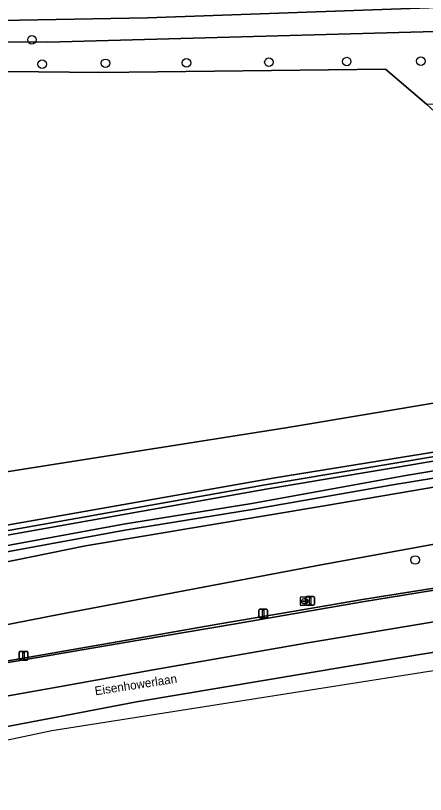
# Model space of a CAD drawing. Extents: x 162722 to 165104, y 384719 to 386284.
# Drawn here: x 164758.3 to 164805.2, y 385131.7 to 385220.9 of the extents above; entities that cross this region are included whole.
import ezdxf

# ---------------------------------------------------------------- set-up
doc = ezdxf.new("R2010")
doc.units = 0
for name, color, linetype in [('IMGEO_Afsluitpaal', 7, 'Continuous'), ('IMGEO_Berm_groen', 7, 'Continuous'), ('IMGEO_Berm_open', 7, 'Continuous'), ('IMGEO_Boom', 7, 'Continuous'), ('IMGEO_Bouwland', 7, 'Continuous'), ('IMGEO_Grasland_overig', 7, 'Continuous'), ('IMGEO_Groenvoorziening', 7, 'Continuous'), ('IMGEO_Hek', 7, 'Continuous'), ('IMGEO_Lichtmast', 7, 'Continuous'), ('IMGEO_Loofbos', 7, 'Continuous'), ('IMGEO_Oever', 7, 'Continuous'), ('IMGEO_Openbare_ruimte_label', 7, 'Continuous'), ('IMGEO_OVBaan_gesloten', 7, 'Continuous'), ('IMGEO_Rijbaan_regionaal_gesloten', 7, 'Continuous'), ('IMGEO_Rioolput', 7, 'Continuous'), ('IMGEO_Sloot', 7, 'Continuous')]:
    doc.layers.add(name, color=color, linetype=linetype)

msp = doc.modelspace()

# ---------------------------------------------------------------- linework, layer by layer
at = {"layer": 'IMGEO_Afsluitpaal'}
for p, q in [((164791.497, 385153.518), (164791.497, 385154.318)), ((164791.497, 385154.318), (164791.497, 385153.518)), ((164791.597, 385154.418), (164792.387, 385154.418)), ((164792.387, 385154.418), (164791.597, 385154.418)), ((164792.487, 385154.318), (164792.487, 385153.518)), ((164792.487, 385153.518), (164792.487, 385154.318)), ((164792.387, 385153.418), (164791.597, 385153.418)), ((164791.597, 385153.418), (164792.387, 385153.418))]:
    msp.add_line(p, q, dxfattribs=at)
msp.add_lwpolyline([(164791.917, 385154.293), (164792.067, 385154.293), (164792.067, 385153.543), (164791.917, 385153.543), (164791.917, 385154.293)], dxfattribs=at)
for centre, start, end in [((164791.597, 385154.318), 90, 180), ((164791.597, 385154.318), 90, 180), ((164792.387, 385154.318), 0, 90), ((164792.387, 385154.318), 360, 90), ((164791.597, 385153.518), 180, 270), ((164791.597, 385153.518), 180, 270), ((164792.387, 385153.518), 270, 0), ((164792.387, 385153.518), 270, 0)]:
    msp.add_arc(centre, 0.1, start, end, dxfattribs=at)
at = {"layer": 'IMGEO_Berm_groen'}
for points in [[(164911.449, 385182.479), (164879.683, 385177.83), (164847.614, 385173.706), (164820.893, 385169.445), (164793.841, 385164.825), (164766.276, 385160.23), (164742.289, 385155.344), (164732.624, 385155.023), (164731.37, 385154.669), (164730.582, 385153.876), (164729.845, 385151.403), (164729.489, 385150.153), (164730.526, 385149.735), (164731.176, 385149.24), (164731.436, 385148.367), (164731.433, 385147.435), (164730.606, 385146.146), (164747.386, 385149.269), (164763.421, 385152.41), (164793.252, 385158.032), (164822.912, 385163.455), (164853.324, 385168.402), (164860.451, 385169.035), (164918.73, 385177.161)], [(164918.73, 385177.161), (164860.451, 385169.035), (164853.324, 385168.402), (164822.912, 385163.455), (164793.252, 385158.032), (164763.421, 385152.41), (164747.386, 385149.269), (164747.595, 385148.347), (164748.25, 385145.448), (164754.294, 385146.524), (164763.118, 385148.039), (164771.683, 385149.514), (164781.432, 385151.24), (164790.001, 385152.706), (164797.988, 385154.071), (164809.054, 385155.829), (164817.676, 385157.191), (164832.526, 385159.59), (164849.806, 385162.5), (164859.528, 385164.078), (164878.043, 385166.894), (164886.266, 385168.037), (164903.531, 385170.617), (164918.855, 385172.593)], [(164751.916, 385160.476), (164787.152, 385166.74), (164821.164, 385172.447), (164848.664, 385176.65), (164848.79, 385177.197), (164848.589, 385177.144), (164821.085, 385172.941), (164787.067, 385167.233), (164751.833, 385160.969)]]:
    msp.add_lwpolyline(points, dxfattribs=at)
at = {"layer": 'IMGEO_Berm_open'}
for points in [[(164918.855, 385172.593), (164903.531, 385170.617), (164886.266, 385168.037), (164878.043, 385166.894), (164859.528, 385164.078), (164849.806, 385162.5), (164832.526, 385159.59), (164817.676, 385157.191), (164809.054, 385155.829), (164797.988, 385154.071), (164790.001, 385152.706), (164781.432, 385151.24), (164771.683, 385149.514), (164763.118, 385148.039), (164754.294, 385146.524)], [(164753.834, 385146.232), (164770.134, 385149.042), (164783.222, 385151.24), (164798.006, 385153.805), (164816.765, 385156.872), (164832.6, 385159.35), (164843.824, 385161.19), (164848.504, 385161.957), (164862.657, 385164.111), (164875.592, 385166.137), (164889.757, 385168.295), (164903.581, 385170.241), (164917.937, 385172.214)]]:
    msp.add_lwpolyline(points, dxfattribs=at)
at = {"layer": 'IMGEO_Boom'}
for centre in [(164760.152, 385218.173), (164761.317, 385215.372), (164768.582, 385215.478), (164777.858, 385215.53), (164787.286, 385215.606), (164796.192, 385215.674), (164804.681, 385215.73), (164804.034, 385158.597)]:
    msp.add_circle(centre, 0.489, dxfattribs=at)
at = {"layer": 'IMGEO_Bouwland'}
msp.add_lwpolyline([(164835.266, 385181.455), (164836.936, 385181.735), (164805.34, 385210.817), (164800.645, 385214.809), (164768.015, 385214.409), (164750.196, 385214.604), (164747.384, 385215.48), (164746.715, 385213.238), (164748.437, 385212.785), (164737.59, 385165.583), (164789.239, 385173.739)], close=True, dxfattribs=at)
at = {"layer": 'IMGEO_Grasland_overig'}
for points in [[(164840.623, 385262.097), (164841.67, 385256.502), (164842.203, 385250), (164843.074, 385233.585), (164843.304, 385225.981), (164843.046, 385225.431), (164842.953, 385225.344), (164841.9, 385224.333), (164840.632, 385223.665), (164839.664, 385223.453), (164837.888, 385223.231), (164805.595, 385221.832), (164773.373, 385220.691), (164748.217, 385220.223)], [(164750.652, 385217.936), (164761.962, 385217.907), (164820.176, 385219.487), (164845.185, 385220.636), (164846.623, 385220.198), (164848.771, 385219.259), (164874.052, 385204.133), (164904.251, 385186.064), (164904.502, 385185.942), (164904.385, 385185.72), (164905.952, 385185.974), (164905.914, 385186.073), (164905.755, 385186.193), (164903.423, 385187.962), (164885.144, 385199.402), (164886.159, 385200.443), (164904.478, 385188.806), (164907.451, 385186.545), (164907.806, 385186.275), (164910.177, 385186.66)]]:
    msp.add_lwpolyline(points, dxfattribs=at)
at = {"layer": 'IMGEO_Groenvoorziening'}
msp.add_lwpolyline([(164757.859, 385278.722), (164757.843, 385275.356), (164751.427, 385250), (164748.439, 385238.196), (164748.068, 385236.73), (164747.743, 385235.445), (164743.831, 385219.066), (164745.22, 385219.233), (164745.655, 385219.772), (164746.287, 385220.022), (164748.217, 385220.223), (164773.373, 385220.691), (164805.595, 385221.832), (164837.888, 385223.231), (164839.664, 385223.453), (164840.632, 385223.665), (164841.9, 385224.333), (164842.953, 385225.344), (164843.046, 385225.431), (164843.304, 385225.981), (164843.074, 385233.585), (164842.203, 385250), (164841.67, 385256.502)], dxfattribs=at)
msp.add_lwpolyline([(164848.79, 385177.197), (164848.828, 385177.36), (164848.901, 385177.907), (164837.974, 385176.107), (164787.968, 385168.024), (164736.071, 385158.852), (164729.106, 385157.376), (164730.185, 385157.525), (164751.833, 385160.969), (164787.067, 385167.233), (164821.085, 385172.941), (164848.589, 385177.144)], close=True, dxfattribs=at)
at = {"layer": 'IMGEO_Hek'}
msp.add_lwpolyline([(164837.974, 385176.107), (164787.968, 385168.024), (164736.071, 385158.852)], dxfattribs=at)
at = {"layer": 'IMGEO_Lichtmast'}
for p, q in [((164786.234, 385152.966), (164787.024, 385152.966)), ((164787.024, 385152.966), (164786.234, 385152.966)), ((164786.134, 385152.066), (164786.134, 385152.866)), ((164786.134, 385152.866), (164786.134, 385152.066)), ((164787.124, 385152.866), (164787.124, 385152.066)), ((164787.124, 385152.066), (164787.124, 385152.866)), ((164787.024, 385151.966), (164786.234, 385151.966)), ((164786.234, 385151.966), (164787.024, 385151.966)), ((164758.699, 385147.233), (164758.699, 385148.033)), ((164758.699, 385148.033), (164758.699, 385147.233)), ((164758.799, 385148.133), (164759.589, 385148.133)), ((164759.589, 385148.133), (164758.799, 385148.133)), ((164759.689, 385148.033), (164759.689, 385147.233)), ((164759.689, 385147.233), (164759.689, 385148.033)), ((164759.589, 385147.133), (164758.799, 385147.133)), ((164758.799, 385147.133), (164759.589, 385147.133))]:
    msp.add_line(p, q, dxfattribs=at)
for points in [[(164786.554, 385152.841), (164786.704, 385152.841), (164786.704, 385152.091), (164786.554, 385152.091), (164786.554, 385152.841)], [(164759.119, 385148.008), (164759.269, 385148.008), (164759.269, 385147.258), (164759.119, 385147.258), (164759.119, 385148.008)]]:
    msp.add_lwpolyline(points, dxfattribs=at)
for centre, start, end in [((164786.234, 385152.866), 90, 180), ((164786.234, 385152.866), 90, 180), ((164787.024, 385152.866), 0, 90), ((164787.024, 385152.866), 360, 90), ((164786.234, 385152.066), 180, 270), ((164786.234, 385152.066), 180, 270), ((164787.024, 385152.066), 270, 0), ((164787.024, 385152.066), 270, 0), ((164758.799, 385148.033), 90, 180), ((164758.799, 385148.033), 90, 180), ((164759.589, 385148.033), 0, 90), ((164759.589, 385148.033), 360, 90), ((164758.799, 385147.233), 180, 270), ((164758.799, 385147.233), 180, 270), ((164759.589, 385147.233), 270, 0), ((164759.589, 385147.233), 270, 0)]:
    msp.add_arc(centre, 0.1, start, end, dxfattribs=at)
at = {"layer": 'IMGEO_Loofbos'}
msp.add_lwpolyline([(164750.196, 385214.604), (164768.015, 385214.409), (164800.645, 385214.809), (164805.34, 385210.817), (164840.876, 385211.225), (164842.819, 385180.33), (164836.936, 385181.735), (164837.974, 385176.107), (164848.901, 385177.907), (164847.171, 385198.944), (164846.174, 385212.015), (164846.484, 385212.485), (164847.052, 385212.912), (164848.701, 385212.915), (164848.983, 385212.397), (164848.771, 385219.259), (164846.623, 385220.198), (164845.185, 385220.636), (164820.176, 385219.487), (164761.962, 385217.907), (164750.652, 385217.936)], dxfattribs=at)
msp.add_lwpolyline([(164837.974, 385176.107), (164836.936, 385181.735), (164835.266, 385181.455), (164789.239, 385173.739), (164737.59, 385165.583), (164736.071, 385158.852), (164787.968, 385168.024)], close=True, dxfattribs=at)
at = {"layer": 'IMGEO_Oever'}
for points in [[(164911.307, 385183.45), (164899.902, 385181.914), (164885.215, 385179.626), (164867.188, 385177.161), (164854.302, 385175.448), (164843.716, 385173.571), (164821.91, 385170.579), (164801.242, 385167.149), (164785.378, 385164.375), (164770.803, 385161.998), (164757.069, 385159.502)], [(164742.289, 385155.344), (164766.276, 385160.23), (164793.841, 385164.825), (164820.893, 385169.445), (164847.614, 385173.706), (164879.683, 385177.83), (164911.449, 385182.479)], [(164752.966, 385159.472), (164770.644, 385162.706), (164785.343, 385165.05), (164802.972, 385168.269), (164825.485, 385172.05), (164849.197, 385175.722), (164850.172, 385176.104), (164850.434, 385176.832), (164850.369, 385177.609), (164848.79, 385177.197), (164848.664, 385176.65), (164821.164, 385172.447), (164787.152, 385166.74), (164751.916, 385160.476)]]:
    msp.add_lwpolyline(points, dxfattribs=at)
at = {"layer": 'IMGEO_OVBaan_gesloten'}
msp.add_lwpolyline([(164844.344, 385157.801), (164843.87, 385160.891), (164843.824, 385161.19), (164832.6, 385159.35), (164816.765, 385156.872), (164798.006, 385153.805), (164783.222, 385151.24), (164770.134, 385149.042), (164753.834, 385146.232), (164740.696, 385143.835), (164727.632, 385141.395), (164726.091, 385141.11), (164726.194, 385140.536), (164726.625, 385138.136), (164726.735, 385137.519), (164748.17, 385141.466), (164756.328, 385142.835), (164763.224, 385144.072), (164774.031, 385146.009), (164791.501, 385149.062), (164806.857, 385151.634), (164829.073, 385155.346)], close=True, dxfattribs=at)
at = {"layer": 'IMGEO_Rijbaan_regionaal_gesloten'}
for points in [[(164844.898, 385154.191), (164844.344, 385157.801), (164829.073, 385155.346), (164806.857, 385151.634), (164791.501, 385149.062), (164774.031, 385146.009), (164763.224, 385144.072), (164756.328, 385142.835), (164748.17, 385141.466), (164726.735, 385137.519), (164727.38, 385133.926), (164733.103, 385135.027), (164744.956, 385137.274), (164748.838, 385137.985), (164757.11, 385139.502), (164763.752, 385140.76), (164772.109, 385142.344), (164796.437, 385146.455), (164820.398, 385150.353), (164841.753, 385153.706)], [(164727.771, 385131.748), (164762.447, 385139.071), (164845.222, 385152.081), (164844.898, 385154.191), (164841.753, 385153.706), (164820.398, 385150.353), (164796.437, 385146.455), (164772.109, 385142.344), (164763.752, 385140.76), (164757.11, 385139.502), (164748.838, 385137.985), (164744.956, 385137.274), (164733.103, 385135.027), (164727.38, 385133.926)]]:
    msp.add_lwpolyline(points, close=True, dxfattribs=at)
at = {"layer": 'IMGEO_Rioolput'}
for p, q in [((164790.882, 385153.439), (164790.882, 385154.291)), ((164790.957, 385154.365), (164791.809, 385154.365)), ((164791.141, 385153.859), (164791.141, 385153.871)), ((164791.579, 385153.822), (164791.181, 385153.822)), ((164791.184, 385153.908), (164791.582, 385153.908)), ((164791.37, 385154.145), (164791.395, 385154.145)), ((164791.625, 385153.871), (164791.625, 385153.859)), ((164791.883, 385154.291), (164791.883, 385153.439)), ((164791.809, 385153.365), (164790.957, 385153.365)), ((164791.393, 385153.585), (164791.368, 385153.585))]:
    msp.add_line(p, q, dxfattribs=at)
for points in [[(164790.882, 385153.439), (164790.882, 385154.291)], [(164790.957, 385154.365), (164791.809, 385154.365)], [(164791.883, 385154.291), (164791.883, 385153.439)], [(164791.809, 385153.365), (164790.957, 385153.365)]]:
    msp.add_lwpolyline(points, dxfattribs=at)
for centre, radius, start, end in [((164790.959, 385154.289), 0.0765, 91.55205, 178.44795), ((164790.959, 385154.289), 0.0765, 91.55205, 178.44795), ((164791.181, 385153.868), 0.0403, 85.87752, 175.75265), ((164791.178, 385153.858), 0.0366, 178.93798, 274.71019), ((164791.582, 385153.865), 0.043, 264.86636, 352.45326), ((164791.586, 385153.87), 0.0386, 1.73085, 96.63898), ((164791.807, 385154.289), 0.0765, 1.55205, 88.44795), ((164791.807, 385154.289), 0.0765, 1.55205, 88.44795), ((164790.959, 385153.441), 0.0765, 181.55205, 268.44795), ((164790.959, 385153.441), 0.0765, 181.55205, 268.44795), ((164791.807, 385153.441), 0.0765, 271.55205, 358.44795), ((164791.807, 385153.441), 0.0765, 271.55205, 358.44795)]:
    msp.add_arc(centre, radius, start, end, dxfattribs=at)
for centre, major_axis, ratio, start_param, end_param in [((164791.369, 385153.865), (-0.387, 0.002), 0.722429, 4.712389, 7.853982), ((164791.394, 385153.865), (-0.39, 0.002), 0.717154, 1.570796, 4.712389)]:
    msp.add_ellipse(centre, major_axis=major_axis, ratio=ratio, start_param=start_param, end_param=end_param, dxfattribs=at)
at = {"layer": 'IMGEO_Sloot'}
for points in [[(164909.6, 385185.035), (164907.963, 385186.155), (164907.806, 385186.275), (164905.952, 385185.974), (164906.122, 385185.529), (164906.247, 385184.597), (164905.591, 385184.232), (164899.593, 385183.072), (164891.074, 385181.823), (164869.567, 385178.743), (164854.089, 385176.563), (164853.304, 385176.483), (164852.906, 385176.725), (164852.709, 385178.22), (164850.369, 385177.609), (164850.434, 385176.832), (164850.172, 385176.104), (164849.197, 385175.722), (164825.485, 385172.05), (164802.972, 385168.269), (164785.343, 385165.05), (164770.644, 385162.706), (164752.966, 385159.472)], [(164757.069, 385159.502), (164770.803, 385161.998), (164785.378, 385164.375), (164801.242, 385167.149), (164821.91, 385170.579), (164843.716, 385173.571), (164854.302, 385175.448), (164867.188, 385177.161), (164885.215, 385179.626), (164899.902, 385181.914), (164911.307, 385183.45)]]:
    msp.add_lwpolyline(points, dxfattribs=at)

# ---------------------------------------------------------------- texts
at = {"layer": 'IMGEO_Openbare_ruimte_label'}
msp.add_text('Eisenhowerlaan', height=1, rotation=8.8028, dxfattribs=at).set_placement((164767.42, 385143.092))

doc.saveas('drawing.dxf')
